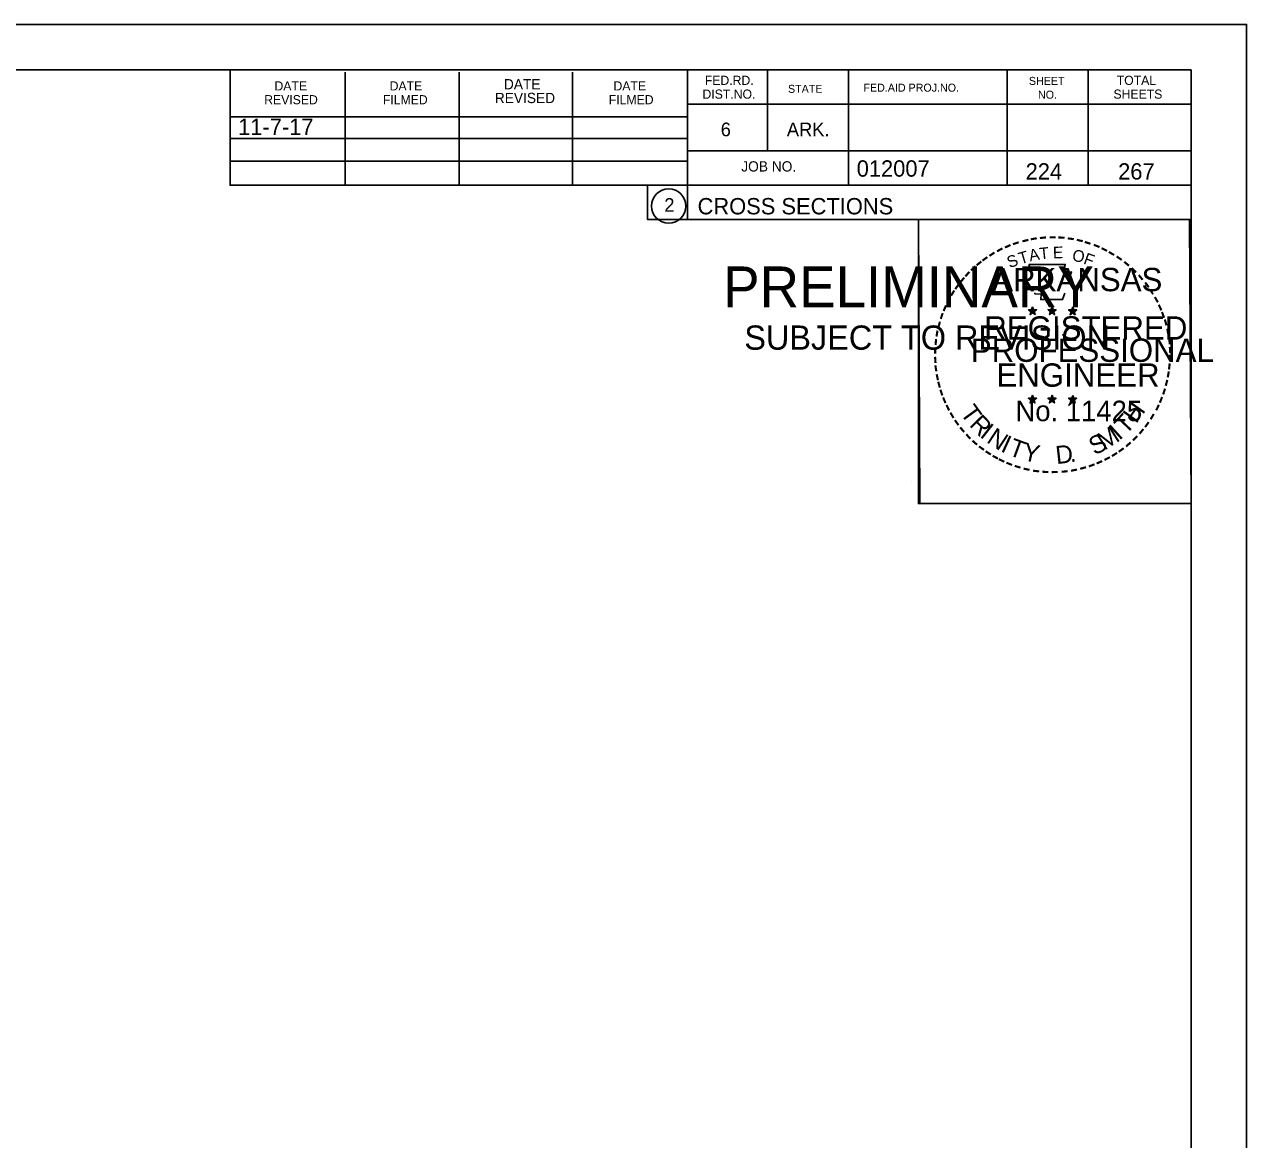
# Model space of a CAD drawing. Extents: x 1374311 to 1383814, y 384102 to 406278.
# Drawn here: x 1382698.4 to 1382803, y 400422.8 to 400518.3 of the extents above; entities that cross this region are included whole.
import ezdxf

# ---------------------------------------------------------------- set-up
doc = ezdxf.new("R2010")
doc.units = 0
for name, color, linetype in [('R_Border', 7, 'Continuous'), ('R_Border PE', 7, 'Continuous'), ('R_Border Prem', 7, 'Continuous'), ('R_Fin Surface', 7, 'Continuous'), ('R_No Plot', 7, 'Continuous'), ('R_Water', 7, 'Continuous')]:
    doc.layers.add(name, color=color, linetype=linetype)

msp = doc.modelspace()

# ---------------------------------------------------------------- linework, layer by layer
at = {"layer": 'R_Border'}
for p, q in [((1382482.07, 400514.41), (1382798.25, 400514.41)), ((1382715.99, 400504.53), (1382715.99, 400514.41)), ((1382725.85, 400504.53), (1382725.85, 400514.21)), ((1382735.61, 400504.53), (1382735.61, 400514.21)), ((1382745.29, 400504.53), (1382745.29, 400514.21)), ((1382755.15, 400514.41), (1382755.15, 400501.61)), ((1382761.99, 400514.41), (1382761.99, 400507.47)), ((1382768.93, 400514.41), (1382768.93, 400504.53)), ((1382782.51, 400514.41), (1382782.51, 400504.53)), ((1382789.45, 400514.41), (1382789.45, 400504.53)), ((1382798.25, 400308.95), (1382798.25, 400514.41)), ((1382798.25, 400511.47), (1382755.15, 400511.47)), ((1382798.25, 400511.49), (1382798.25, 400511.49)), ((1382715.99, 400510.39), (1382755.15, 400510.39)), ((1382715.99, 400508.53), (1382755.15, 400508.53)), ((1382715.99, 400504.53), (1382715.99, 400506.59)), ((1382715.99, 400506.59), (1382755.15, 400506.59)), ((1382798.25, 400507.47), (1382755.15, 400507.47)), ((1382758.11, 400507.47), (1382798.25, 400507.47)), ((1382798.25, 400504.53), (1382715.99, 400504.53)), ((1382755.15, 400501.61), (1382798.25, 400501.61))]:
    msp.add_line(p, q, dxfattribs=at)
msp.add_circle((1382753.54, 400502.75), 1.47, dxfattribs=at)
at = {"layer": 'R_Border PE'}
for p, q in [((1382784.69, 400494.12), (1382784.64, 400493.87)), ((1382784.69, 400493.76), (1382784.69, 400494.12)), ((1382784.69, 400494.12), (1382784.73, 400493.87)), ((1382786.36, 400494.12), (1382786.31, 400493.87)), ((1382786.36, 400493.76), (1382786.36, 400494.12)), ((1382786.36, 400494.12), (1382786.4, 400493.87)), ((1382788.12, 400494.11), (1382788.08, 400493.86)), ((1382788.12, 400493.75), (1382788.12, 400494.11)), ((1382788.12, 400494.11), (1382788.17, 400493.86)), ((1382784.34, 400493.87), (1382784.69, 400493.76)), ((1382784.34, 400493.87), (1382784.59, 400493.82)), ((1382784.34, 400493.87), (1382784.57, 400493.75)), ((1382784.47, 400493.46), (1382784.69, 400493.76)), ((1382784.47, 400493.46), (1382784.6, 400493.7)), ((1382784.47, 400493.46), (1382784.68, 400493.68)), ((1382784.9, 400493.46), (1382784.68, 400493.67)), ((1382785.03, 400493.87), (1382784.69, 400493.76)), ((1382784.9, 400493.46), (1382784.69, 400493.76)), ((1382785.03, 400493.87), (1382784.75, 400493.82)), ((1382784.9, 400493.46), (1382784.76, 400493.75)), ((1382785.03, 400493.87), (1382784.83, 400493.77)), ((1382786.01, 400493.87), (1382786.36, 400493.76)), ((1382786.01, 400493.87), (1382786.26, 400493.82)), ((1382786.01, 400493.87), (1382786.24, 400493.75)), ((1382786.14, 400493.46), (1382786.36, 400493.76)), ((1382786.14, 400493.46), (1382786.27, 400493.7)), ((1382786.14, 400493.46), (1382786.35, 400493.68)), ((1382786.57, 400493.46), (1382786.35, 400493.67)), ((1382786.7, 400493.87), (1382786.36, 400493.76)), ((1382786.57, 400493.46), (1382786.36, 400493.76)), ((1382786.7, 400493.87), (1382786.42, 400493.82)), ((1382786.57, 400493.46), (1382786.43, 400493.75)), ((1382786.7, 400493.87), (1382786.5, 400493.77)), ((1382787.77, 400493.86), (1382788.12, 400493.75)), ((1382787.77, 400493.86), (1382788.02, 400493.81)), ((1382787.77, 400493.86), (1382788.01, 400493.73)), ((1382787.9, 400493.45), (1382788.12, 400493.75)), ((1382787.9, 400493.45), (1382788.03, 400493.69)), ((1382787.9, 400493.45), (1382788.12, 400493.67)), ((1382788.47, 400493.86), (1382788.12, 400493.75)), ((1382788.33, 400493.45), (1382788.12, 400493.75)), ((1382788.33, 400493.45), (1382788.12, 400493.66)), ((1382788.47, 400493.86), (1382788.18, 400493.81)), ((1382788.33, 400493.45), (1382788.2, 400493.74)), ((1382788.47, 400493.86), (1382788.26, 400493.75)), ((1382784.33, 400486.3), (1382784.68, 400486.18)), ((1382784.33, 400486.3), (1382784.59, 400486.25)), ((1382784.33, 400486.3), (1382784.57, 400486.17)), ((1382784.47, 400485.89), (1382784.68, 400486.18)), ((1382784.47, 400485.89), (1382784.59, 400486.13)), ((1382784.47, 400485.89), (1382784.68, 400486.1)), ((1382784.68, 400486.55), (1382784.64, 400486.3)), ((1382784.68, 400486.18), (1382784.68, 400486.55)), ((1382784.68, 400486.55), (1382784.73, 400486.3)), ((1382785.03, 400486.3), (1382784.68, 400486.18)), ((1382784.89, 400485.89), (1382784.68, 400486.18)), ((1382784.89, 400485.89), (1382784.68, 400486.1)), ((1382785.03, 400486.3), (1382784.74, 400486.25)), ((1382784.89, 400485.89), (1382784.76, 400486.18)), ((1382785.03, 400486.3), (1382784.82, 400486.19)), ((1382786, 400486.3), (1382786.35, 400486.18)), ((1382786, 400486.3), (1382786.25, 400486.25)), ((1382786, 400486.3), (1382786.24, 400486.17)), ((1382786.13, 400485.89), (1382786.35, 400486.18)), ((1382786.13, 400485.89), (1382786.26, 400486.13)), ((1382786.13, 400485.89), (1382786.35, 400486.1)), ((1382786.35, 400486.55), (1382786.31, 400486.3)), ((1382786.35, 400486.18), (1382786.35, 400486.55)), ((1382786.35, 400486.55), (1382786.4, 400486.3)), ((1382786.7, 400486.3), (1382786.35, 400486.18)), ((1382786.56, 400485.89), (1382786.35, 400486.18)), ((1382786.56, 400485.89), (1382786.35, 400486.1)), ((1382786.7, 400486.3), (1382786.41, 400486.25)), ((1382786.56, 400485.89), (1382786.43, 400486.18)), ((1382786.7, 400486.3), (1382786.49, 400486.19)), ((1382787.77, 400486.29), (1382788.12, 400486.17)), ((1382787.77, 400486.29), (1382788.02, 400486.24)), ((1382787.77, 400486.29), (1382788.01, 400486.16)), ((1382787.9, 400485.88), (1382788.12, 400486.17)), ((1382787.9, 400485.88), (1382788.03, 400486.12)), ((1382787.9, 400485.88), (1382788.12, 400486.09)), ((1382788.12, 400486.54), (1382788.08, 400486.29)), ((1382788.12, 400486.17), (1382788.12, 400486.54)), ((1382788.12, 400486.54), (1382788.17, 400486.29)), ((1382788.46, 400486.29), (1382788.12, 400486.17)), ((1382788.33, 400485.88), (1382788.12, 400486.17)), ((1382788.33, 400485.88), (1382788.12, 400486.09)), ((1382788.46, 400486.29), (1382788.18, 400486.24)), ((1382788.33, 400485.88), (1382788.19, 400486.17)), ((1382788.46, 400486.29), (1382788.26, 400486.18))]:
    msp.add_line(p, q, dxfattribs=at)
for points in [[(1382784.38, 400497.75), (1382784.65, 400496.92)], [(1382787.89, 400496.82), (1382788.03, 400497.11), (1382787.35, 400497.08), (1382787.49, 400497.75), (1382784.38, 400497.75)], [(1382784.87, 400495.32), (1382784.87, 400495.24), (1382785.43, 400495.22), (1382785.38, 400494.74), (1382787.25, 400494.74), (1382787.45, 400495.28)], [(1382784.69, 400494.12), (1382784.9, 400493.46), (1382784.34, 400493.87), (1382785.03, 400493.87), (1382784.47, 400493.46), (1382784.69, 400494.12)], [(1382786.36, 400494.12), (1382786.57, 400493.46), (1382786.01, 400493.87), (1382786.7, 400493.87), (1382786.14, 400493.46), (1382786.36, 400494.12)], [(1382788.12, 400494.11), (1382788.33, 400493.45), (1382787.77, 400493.86), (1382788.47, 400493.86), (1382787.9, 400493.45), (1382788.12, 400494.11)], [(1382784.68, 400486.55), (1382784.89, 400485.89), (1382784.33, 400486.3), (1382785.03, 400486.3), (1382784.47, 400485.89), (1382784.68, 400486.55)], [(1382786.35, 400486.55), (1382786.56, 400485.89), (1382786, 400486.3), (1382786.7, 400486.3), (1382786.13, 400485.89), (1382786.35, 400486.55)], [(1382788.12, 400486.54), (1382788.33, 400485.88), (1382787.77, 400486.29), (1382788.46, 400486.29), (1382787.9, 400485.88), (1382788.12, 400486.54)]]:
    msp.add_lwpolyline(points, dxfattribs=at)
for centre, radius in [((1382784.68, 400493.76), 0.172), ((1382784.68, 400493.76), 0.145), ((1382784.68, 400493.76), 0.116), ((1382784.68, 400493.76), 0.0991), ((1382784.68, 400493.76), 0.0747), ((1382784.68, 400493.76), 0.0495), ((1382784.68, 400493.76), 0.0296), ((1382786.35, 400493.76), 0.172), ((1382786.35, 400493.76), 0.145), ((1382786.35, 400493.76), 0.116), ((1382786.35, 400493.76), 0.0991), ((1382786.35, 400493.76), 0.0747), ((1382786.35, 400493.76), 0.0495), ((1382786.35, 400493.76), 0.0296), ((1382788.12, 400493.74), 0.172), ((1382788.12, 400493.74), 0.145), ((1382788.12, 400493.74), 0.116), ((1382788.12, 400493.74), 0.0991), ((1382788.12, 400493.74), 0.0747), ((1382788.12, 400493.74), 0.0495), ((1382788.12, 400493.74), 0.0296), ((1382784.68, 400486.18), 0.172), ((1382784.68, 400486.18), 0.145), ((1382784.68, 400486.18), 0.116), ((1382784.68, 400486.18), 0.0991), ((1382784.68, 400486.18), 0.0747), ((1382784.68, 400486.18), 0.0495), ((1382784.68, 400486.18), 0.0296), ((1382786.35, 400486.18), 0.172), ((1382786.35, 400486.18), 0.145), ((1382786.35, 400486.18), 0.116), ((1382786.35, 400486.18), 0.0991), ((1382786.35, 400486.18), 0.0747), ((1382786.35, 400486.18), 0.0495), ((1382786.35, 400486.18), 0.0296), ((1382788.12, 400486.17), 0.172), ((1382788.12, 400486.17), 0.145), ((1382788.12, 400486.17), 0.116), ((1382788.12, 400486.17), 0.0991), ((1382788.12, 400486.17), 0.0747), ((1382788.12, 400486.17), 0.0495), ((1382788.12, 400486.17), 0.0296)]:
    msp.add_circle(centre, radius, dxfattribs=at)
at = {"layer": 'R_No Plot'}
for p, q in [((1382469.67, 400518.31), (1382803, 400518.31)), ((1382774.29, 400479.16), (1382774.29, 400479.16))]:
    msp.add_line(p, q, dxfattribs=at)
for points in [[(1382469.66, 400518.31), (1382803, 400518.31), (1382803, 400304.97), (1382469.66, 400304.97)], [(1382715.99, 400514.41), (1382715.99, 400504.53), (1382751.72, 400504.53), (1382751.72, 400501.61), (1382774.92, 400501.61), (1382774.92, 400477.28), (1382798.25, 400477.28), (1382798.25, 400308.95), (1382482.07, 400308.95), (1382482.07, 400514.41)], [(1382774.92, 400501.61), (1382798.13, 400501.61), (1382798.25, 400477.28), (1382775.04, 400477.28)]]:
    msp.add_lwpolyline(points, close=True, dxfattribs=at)

# ---------------------------------------------------------------- texts
at = {"layer": 'R_Border'}
for s, height, p in [('FED.RD.', 0.782, (1382756.63, 400513.13)), ('TOTAL', 0.782, (1382791.89, 400513.13)), ('DATE', 0.782, (1382719.79, 400512.65)), ('DATE', 0.782, (1382729.65, 400512.65)), ('DATE', 0.879, (1382739.43, 400512.75)), ('DATE', 0.782, (1382748.81, 400512.65)), ('STATE', 0.684, (1382763.75, 400512.45)), ('FED.AID PROJ.NO.', 0.684, (1382770.21, 400512.55)), ('SHEET', 0.684, (1382784.37, 400513.13)), ('REVISED', 0.782, (1382718.91, 400511.47)), ('FILMED', 0.782, (1382729.07, 400511.47)), ('REVISED', 0.879, (1382738.65, 400511.57)), ('FILMED', 0.782, (1382748.41, 400511.47)), ('DIST.NO.', 0.782, (1382756.43, 400511.95)), ('NO.', 0.684, (1382785.15, 400511.95)), ('SHEETS', 0.782, (1382791.61, 400511.95)), ('6', 1.17, (1382757.99, 400508.73)), ('ARK.', 1.172, (1382763.65, 400508.73)), ('JOB NO.', 0.879, (1382759.75, 400505.71)), ('012007', 1.4, (1382769.63, 400505.27)), ('2', 1.17, (1382753.16, 400502.26)), ('CROSS SECTIONS', 1.4, (1382756.01, 400502.04))]:
    msp.add_text(s, height=height, rotation=360, dxfattribs=at).set_placement(p)
at = {"layer": 'R_Border PE'}
for s, height, rotation, p in [('-', 1.6, 28.7918, (1382781.86, 400498.29)), ('-', 1.6, 24.3072, (1382782.49, 400498.6)), ('-', 1.6, 19.1761, (1382783.12, 400498.87)), ('-', 1.6, 13.6301, (1382783.87, 400499.11)), ('-', 1.6, 10.2193, (1382784.55, 400499.28)), ('T', 1, 6.0228, (1382785.32, 400498.17)), ('-', 1.6, 5.8968, (1382785.28, 400499.39)), ('-', 1.6, 0.1862, (1382786.05, 400499.46)), ('E', 1, 0.8323, (1382786.43, 400498.28)), ('-', 1.6, 357.743, (1382786.78, 400499.45)), ('-', 1.6, 352.1617, (1382787.52, 400499.39)), ('-', 1.6, 347.2049, (1382788.24, 400499.28)), ('-', 1.6, 342.3362, (1382788.87, 400499.12)), ('-', 1.6, 337.8551, (1382789.61, 400498.9)), ('-', 1.6, 334.1211, (1382790.24, 400498.63)), ('-', 1.6, 36.2317, (1382780.68, 400497.52)), ('-', 1.6, 34.0636, (1382781.26, 400497.92)), ('S', 1, 21.594, (1382782.73, 400497.42)), ('T', 1, 16.4036, (1382783.65, 400497.76)), ('A', 1, 11.2132, (1382784.47, 400498.01)), ('O', 1, 350.4515, (1382788.03, 400498.07)), ('F', 1, 340.0707, (1382788.98, 400497.84)), ('-', 1.6, 329.6409, (1382790.82, 400498.34)), ('-', 1.6, 325.8627, (1382791.46, 400497.98)), ('-', 1.6, 48.423, (1382779.33, 400496.25)), ('-', 1.6, 42.9622, (1382779.77, 400496.73)), ('-', 1.6, 38.9507, (1382780.21, 400497.14)), ('ARKANSAS', 2, 360, (1382781.23, 400495.46)), ('-', 1.6, 320.5297, (1382792.07, 400497.56)), ('-', 1.6, 315.5786, (1382792.67, 400497.07)), ('-', 1.6, 54.2325, (1382778.51, 400495.2)), ('-', 1.6, 50.6142, (1382778.92, 400495.76)), ('-', 1.6, 309.8797, (1382793.24, 400496.52)), ('-', 1.6, 306.6522, (1382793.77, 400495.92)), ('-', 1.6, 58.0706, (1382778.18, 400494.67)), ('-', 1.4, 303.6753, (1382794.25, 400495.35)), ('-', 1.6, 67.7743, (1382777.61, 400493.44)), ('-', 1.6, 62.8713, (1382777.87, 400494.06)), ('-', 1.6, 299.6684, (1382794.57, 400494.74)), ('-', 1.6, 294.6628, (1382794.89, 400494.13)), ('-', 1.6, 72.3945, (1382777.39, 400492.81)), ('REGISTERED', 2, 360, (1382780.55, 400491.31)), ('DWB', 0.01, 360, (1382784.67, 400493.75)), ('DWB', 0.01, 360, (1382786.34, 400493.75)), ('DWB', 0.01, 360, (1382788.11, 400493.74)), ('-', 1.6, 290.5728, (1382795.15, 400493.55)), ('-', 1.6, 285.1233, (1382795.39, 400492.97)), ('-', 1.6, 81.2013, (1382777.06, 400491.39)), ('-', 1.6, 75.461, (1382777.2, 400492.1)), ('-', 1.6, 280.5493, (1382795.59, 400492.23)), ('-', 1.6, 85.1863, (1382776.99, 400490.7)), ('PROFESSIONAL', 2, 360, (1382779.4, 400489.41)), ('-', 1.6, 276.5962, (1382795.75, 400491.46)), ('-', 1.6, 94.1959, (1382777, 400489.27)), ('-', 1.6, 89.0622, (1382776.96, 400490)), ('-', 1.6, 274.3301, (1382795.81, 400490.74)), ('-', 1.6, 269.9407, (1382795.84, 400490.11)), ('-', 1.6, 98.9479, (1382777.07, 400488.6)), ('ENGINEER', 2, 360, (1382781.59, 400487.28)), ('-', 1.6, 263.5172, (1382795.82, 400489.44)), ('-', 1.6, 101.7149, (1382777.21, 400487.87)), ('-', 1.6, 105.4578, (1382777.37, 400487.28)), ('-', 1.6, 255.7626, (1382795.64, 400488.11)), ('-', 1.6, 260.9953, (1382795.75, 400488.79)), ('-', 1.6, 109.0874, (1382777.58, 400486.64)), ('-', 1.6, 252.8681, (1382795.46, 400487.39)), ('-', 1.6, 114.0643, (1382777.84, 400486.05)), ('-', 1.6, 115.7289, (1382778.14, 400485.43)), ('T', 1.54, 306.0406, (1382778.44, 400485.02)), ('No. 11425', 1.757, 360, (1382783.22, 400484.33)), ('DWB', 0.01, 360, (1382784.67, 400486.18)), ('DWB', 0.01, 360, (1382786.34, 400486.18)), ('DWB', 0.01, 360, (1382788.1, 400486.17)), ('H', 1.54, 54.6088, (1382793.56, 400484.06)), ('-', 1.6, 244.6197, (1382794.98, 400486.09)), ('-', 1.6, 247.8887, (1382795.24, 400486.72)), ('-', 1.6, 120.4471, (1382778.5, 400484.84)), ('R', 1.54, 314.005, (1382779.2, 400483.97)), ('T', 1.54, 46.6444, (1382792.67, 400483.12)), ('-', 1.6, 239.0712, (1382794.58, 400485.34)), ('-', 1.6, 125.8934, (1382778.9, 400484.28)), ('-', 1.6, 130.7181, (1382779.36, 400483.73)), ('I', 1.54, 321.9694, (1382780.1, 400483.04)), ('N', 1.54, 326.5002, (1382780.67, 400482.57)), ('M', 1.54, 32.6563, (1382790.83, 400481.79)), ('I', 1.54, 42.1136, (1382792.11, 400482.64)), ('-', 1.6, 231.2538, (1382793.75, 400484.12)), ('-', 1.6, 233.8452, (1382794.18, 400484.68)), ('-', 1.6, 134.2238, (1382779.88, 400483.19)), ('-', 1.6, 138.9338, (1382780.41, 400482.72)), ('I', 1.54, 335.3603, (1382781.88, 400481.78)), ('T', 1.54, 339.8912, (1382782.54, 400481.46)), ('Y', 1.54, 347.8556, (1382783.76, 400481.01)), ('S', 1.54, 26.9312, (1382789.99, 400481.38)), ('-', 1.6, 221.0851, (1382792.75, 400483.04)), ('-', 1.6, 225.7653, (1382793.27, 400483.55)), ('-', 1.6, 144.6463, (1382780.96, 400482.32)), ('-', 1.6, 148.0898, (1382781.52, 400481.95)), ('-', 1.6, 151.5704, (1382782.1, 400481.62)), ('D', 1.54, 6.3969, (1382786.74, 400480.65)), ('-', 1.6, 212.2491, (1382791.67, 400482.19)), ('-', 1.6, 215.7363, (1382792.2, 400482.57)), ('-', 1.6, 154.6002, (1382782.62, 400481.37)), ('-', 1.6, 158.5612, (1382783.25, 400481.12)), ('-', 1.6, 162.7983, (1382783.93, 400480.91)), ('.', 1.54, 13.7642, (1382787.93, 400480.78)), ('-', 1.6, 195.4743, (1382789.19, 400481.01)), ('-', 1.6, 200.7184, (1382789.86, 400481.25)), ('-', 1.6, 204.2516, (1382790.48, 400481.52)), ('-', 1.6, 207.3568, (1382791.11, 400481.84)), ('-', 1.6, 167.5555, (1382784.65, 400480.74)), ('-', 1.6, 173.1155, (1382785.42, 400480.63)), ('-', 1.6, 176.5183, (1382786.17, 400480.58)), ('-', 1.6, 181.5918, (1382786.91, 400480.6)), ('-', 1.6, 185.8167, (1382787.72, 400480.67)), ('-', 1.6, 191.2858, (1382788.46, 400480.81))]:
    msp.add_text(s, height=height, rotation=rotation, dxfattribs=at).set_placement(p)
at = {"layer": 'R_Border Prem'}
for s, height, p in [('PRELIMINARY', 3.5, (1382758.2, 400494.08)), ('DWB', 0.01, (1382758.95, 400495.93)), ('SUBJECT TO REVISION', 2.0751, (1382760.01, 400490.45))]:
    msp.add_text(s, height=height, rotation=360, dxfattribs=at).set_placement(p)
at = {"layer": 'R_Fin Surface'}
msp.add_text('11-7-17', height=1.4, dxfattribs=at).set_placement((1382716.68, 400508.84))
at = {"layer": 'R_Water'}
for s, p in [('224', (1382784.09, 400505.02)), ('267', (1382792.01, 400505.02))]:
    msp.add_text(s, height=1.4, rotation=360, dxfattribs=at).set_placement(p)

doc.saveas('drawing.dxf')
